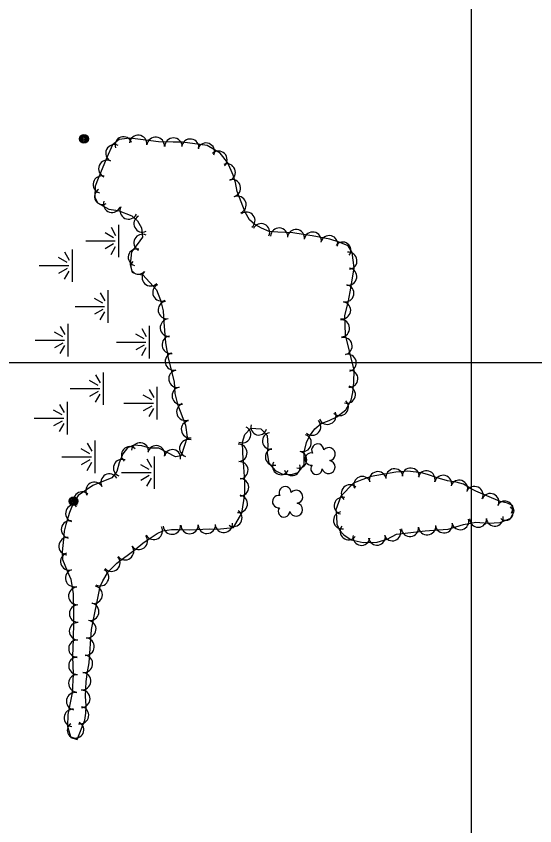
# Model space of a CAD drawing. Extents: x 591954 to 597000, y 198576 to 213500.
# Drawn here: x 594292.8 to 594528.8, y 208289.2 to 208657.6 of the extents above; entities that cross this region are included whole.
import ezdxf

# ---------------------------------------------------------------- set-up
doc = ezdxf.new("R2010")
doc.units = 0
for name, color, linetype in [('Level 10', 7, 'Continuous'), ('Level 14', 7, 'Continuous'), ('Level 18', 7, 'Continuous'), ('Level 19', 7, 'Continuous')]:
    doc.layers.add(name, color=color, linetype=linetype)

msp = doc.modelspace()

# ---------------------------------------------------------------- linework, layer by layer
at = {"layer": 'Level 10'}
for p, q in [((594500, 208500), (594500, 210000)), ((594500, 207500), (594500, 209000)), ((593000, 208500), (595000, 208500)), ((593000, 208500), (595000, 208500))]:
    msp.add_line(p, q, dxfattribs=at)
at = {"layer": 'Level 14'}
for centre, radius in [((594323.63, 208601.78), 2.02), ((594323.62, 208601.79), 1.52), ((594323.63, 208601.75), 1.01), ((594323.63, 208601.76), 0.502), ((594318.87, 208436.89), 2.02), ((594318.87, 208436.9), 1.52), ((594318.87, 208436.86), 1.01), ((594318.88, 208436.87), 0.502)]:
    msp.add_circle(centre, radius, dxfattribs=at)
at = {"layer": 'Level 18'}
for points in [[(594389.11, 208590.89), (594385.66, 208595.28), (594379.63, 208598.67), (594376.36, 208599.27), (594368.5, 208600.3), (594364.28, 208600.28), (594357.61, 208600.35), (594351.84, 208601.13), (594344.46, 208602.05), (594339.61, 208601.52), (594336.57, 208598.99), (594334.1, 208593.26), (594330.12, 208583.68), (594328.78, 208580.31), (594328.53, 208575.18), (594329.85, 208572.72), (594335, 208569.75), (594339.12, 208569.1), (594345.37, 208566.71), (594348.04, 208564.39), (594349.82, 208561.35), (594350.27, 208557.1), (594347.85, 208553.62), (594345.23, 208550.28), (594344.68, 208544.61), (594345.59, 208541.15), (594347.29, 208540.31), (594350.41, 208539.89), (594356.64, 208533.03), (594358.48, 208528.31), (594359.61, 208523.54), (594360.02, 208518.31), (594360.29, 208514.53), (594360.77, 208508.97), (594361.94, 208502), (594364.66, 208491.18), (594365.02, 208485.85), (594366.25, 208481.05), (594369.83, 208471.5), (594370.54, 208465.96), (594367.81, 208457.53), (594365.26, 208457.05), (594357.65, 208460.96), (594353.56, 208461.08), (594349.93, 208462.13), (594346.26, 208462.38), (594343.37, 208461.18), (594341.29, 208458.37), (594339.6, 208454.38), (594338.63, 208450.33), (594336.27, 208447.46), (594327.6, 208444.03), (594321.03, 208439.41), (594318.83, 208436.23), (594317.03, 208431.8), (594315.34, 208426.3), (594314.68, 208423.17), (594314.34, 208419.53), (594313.69, 208413.91), (594313.86, 208410.4), (594316, 208405.18), (594317.69, 208401.33), (594318.65, 208394.77), (594318.92, 208386.44), (594318.91, 208381.79)], [(594446.57, 208496.44), (594442.59, 208512.63), (594442.36, 208521.16), (594443.96, 208528.06), (594445.11, 208533.86), (594446.53, 208543.05), (594445.73, 208550.04), (594443.77, 208553.11), (594439.77, 208554.8), (594435.56, 208556.05), (594427.39, 208557.71), (594423.37, 208558.27), (594418.72, 208559.07), (594411.85, 208559.31), (594407.89, 208559.59), (594404.37, 208561.16), (594401.41, 208562.86), (594398.98, 208564.97), (594397.04, 208568.42), (594393.33, 208577.81), (594392.52, 208581.85), (594391.47, 208585.26), (594389.11, 208590.89)], [(594318.91, 208381.79), (594318.76, 208374.18), (594318.39, 208366.27), (594318.7, 208358.12), (594318.31, 208349.7), (594316.28, 208339.81), (594316.09, 208334.31), (594317.61, 208329.33), (594320.58, 208328.48), (594323.95, 208337.18), (594324.5, 208340.4), (594324.58, 208343.83), (594324.37, 208348.14), (594324.62, 208354.77), (594325.3, 208359.22), (594325.94, 208363.34), (594326.99, 208378.52), (594330.93, 208398.1), (594332.19, 208400.61), (594334.71, 208404.75), (594335.94, 208406.1), (594338.51, 208408.69), (594346.86, 208414.87), (594350.35, 208417.85), (594352.78, 208419.45), (594356.89, 208422.19), (594359.49, 208423.42), (594363.4, 208423.94), (594366.55, 208423.94), (594371.72, 208423.83), (594380.75, 208424.24), (594384.19, 208424.11), (594391.69, 208424.9), (594395.47, 208431.51), (594396.88, 208440.04), (594396.76, 208445.99), (594396.5, 208450.3), (594396.15, 208454.55), (594395.84, 208458.89), (594395.83, 208463.68), (594396.84, 208467.26), (594399.53, 208470.1), (594404.1, 208469.81), (594407.05, 208466.84), (594407.28, 208462.21), (594407.03, 208458.53), (594407.81, 208454.21), (594410.64, 208450.82), (594413.98, 208449.19), (594418.07, 208449.01), (594421.16, 208450), (594423.86, 208453.45), (594423.86, 208455.74), (594423.89, 208459.17), (594424.94, 208463.65), (594426.27, 208466.4), (594428.65, 208469.79), (594431.6, 208472.26), (594435.18, 208473.65), (594438.64, 208475.32), (594442.77, 208478.52), (594445.14, 208482.79), (594446, 208486.37), (594446.43, 208490.94), (594446.57, 208496.44)], [(594440.43, 208439.16), (594438.24, 208432.91), (594438.46, 208429.96), (594438.72, 208426.41), (594439.83, 208423.71), (594441.93, 208421.54), (594445.25, 208419.34), (594450.59, 208418.02), (594457.06, 208418.18), (594461.62, 208419.58), (594465.89, 208421.95), (594474.89, 208422.91), (594478.9, 208423.39), (594484.74, 208423.83), (594489.36, 208424.16), (594496.27, 208426.31), (594501.94, 208427.27), (594507.6, 208426.9), (594512.93, 208427.18), (594517.88, 208429.12), (594519.33, 208432.4), (594518.57, 208434.88), (594516.39, 208435.97), (594512.96, 208436.8), (594501.98, 208441.49), (594499.8, 208442.58), (594496.25, 208444.57), (594492.91, 208445.54), (594488.98, 208446.15), (594484.29, 208447.56), (594479.93, 208449.08), (594477.26, 208449.76), (594470.97, 208450.51), (594469.2, 208450.36), (594465.46, 208450.04), (594454.36, 208448.05), (594449.99, 208446.66), (594446.29, 208445.03), (594440.43, 208439.16)]]:
    msp.add_lwpolyline(points, dxfattribs=at)
for centre, radius, start, end in [((594341.61, 208598.94), 3.81, 18.2072, 198.1919), ((594348.29, 208599.47), 3.97, 352.8782, 172.8628), ((594356.25, 208598.61), 3.97, 354.7995, 174.7842), ((594364.35, 208598.23), 3.97, 359.8562, 179.8409), ((594372, 208597.73), 3.97, 352.71, 172.6947), ((594337.44, 208595.22), 3.92, 63.3544, 243.3391), ((594379.13, 208595.97), 3.92, 338.9869, 158.9716), ((594384.84, 208592.27), 3.91, 315.0595, 135.0442), ((594334.24, 208588.17), 3.97, 67.4643, 247.449), ((594388.65, 208586.55), 3.87, 291.5314, 111.5161), ((594331.7, 208580.96), 3.92, 74.1385, 254.1232), ((594390.99, 208579.38), 3.91, 285.0949, 105.0796), ((594332.02, 208575.49), 3.59, 118.5265, 298.5112), ((594393.52, 208571.75), 3.92, 291.5497, 111.5344), ((594336.44, 208572.14), 3.91, 161.5704, 341.5551), ((594343.94, 208569.15), 3.93, 154.886, 334.8707), ((594397.62, 208564.58), 3.85, 307.7201, 127.7048), ((594350.14, 208563.13), 3.82, 116.9991, 296.9838), ((594404.26, 208559.3), 3.89, 335.4667, 155.4514), ((594412.45, 208557.29), 3.92, 357.1617, 177.1464), ((594420.08, 208556.62), 3.91, 352.6764, 172.6611), ((594350.13, 208554.53), 3.8, 62.8891, 242.8738), ((594427.72, 208555.45), 3.92, 349.9776, 169.9623), ((594435.23, 208553.84), 3.91, 345.8401, 165.8247), ((594441.35, 208551.06), 3.74, 323.1653, 143.15), ((594347.6, 208547.83), 3.84, 75.3677, 255.3523), ((594443.97, 208546.27), 3.89, 277.0505, 97.0352), ((594348.42, 208543.62), 3.43, 137.372, 317.3566), ((594443.85, 208539.1), 3.92, 261.2426, 81.2273), ((594353.94, 208538.71), 3.9, 135.5637, 315.5484), ((594358.83, 208531.88), 3.91, 115.6363, 295.6209), ((594442.51, 208531.47), 3.92, 258.8942, 78.8789), ((594361.34, 208523.88), 3.96, 98.9848, 278.9695), ((594441.08, 208523.75), 3.9, 259.9218, 79.9064), ((594362.3, 208515.84), 3.97, 94.4761, 274.4607), ((594440.56, 208515.55), 3.91, 272.9777, 92.9624), ((594363.14, 208508.07), 3.97, 97.9275, 277.9122), ((594441.75, 208507.45), 3.92, 283.8222, 103.8069), ((594364.55, 208500.45), 3.97, 103.0288, 283.0135), ((594443.62, 208499.85), 3.92, 283.8151, 103.7998), ((594366.17, 208492.6), 3.96, 100.4659, 280.4506), ((594444.35, 208492.64), 3.91, 267.4171, 87.4018), ((594367.67, 208484.87), 3.96, 101.4752, 281.4599), ((594443.23, 208485.4), 3.91, 255.0266, 75.0113), ((594369.77, 208477.59), 3.97, 110.5595, 290.5442), ((594440.06, 208479.69), 3.88, 226.4502, 46.4349), ((594434.41, 208475.77), 3.94, 203.9311, 23.9157), ((594371.82, 208469.56), 3.92, 98.3661, 278.3508), ((594427.49, 208470.78), 3.92, 227.4604, 47.445), ((594395.74, 208467.22), 3.8, 243.7121, 63.6968), ((594403.17, 208470.58), 3.59, 164.1204, 344.1051), ((594371.11, 208460.96), 3.97, 72.047, 252.0317), ((594408.6, 208464.31), 3.79, 97.9121, 277.8968), ((594423.17, 208463.43), 3.92, 251.7575, 71.7421), ((594344.46, 208457.91), 3.8, 48.3672, 228.3519), ((594349.13, 208459.6), 3.89, 353.4977, 173.4824), ((594356.52, 208458.29), 3.88, 346.3761, 166.3608), ((594393.91, 208458.91), 3.95, 272.0393, 92.024), ((594429.98, 208460.14), 2.78, 1.3946, 209.1675), ((594435.02, 208458.29), 2.97, 278.4237, 139.6575), ((594363.94, 208456.72), 3.65, 347.9195, 167.9042), ((594409.99, 208457.04), 3.82, 103.5414, 283.526), ((594421.23, 208455.73), 3.78, 259.0101, 78.9948), ((594426.98, 208456.07), 2.78, 78.0716, 279.0826), ((594340.94, 208452), 3.91, 68.7337, 248.7183), ((594394.34, 208450.95), 3.95, 274.1734, 94.158), ((594413.2, 208452.71), 3.78, 150.3559, 330.3406), ((594434.91, 208452.43), 2.97, 196.0745, 79.0477), ((594418.32, 208452.2), 3.69, 199.961, 19.9456), ((594429.44, 208451.67), 2.61, 140.7797, 358.7123), ((594457.31, 208446.41), 3.91, 11.4354, 191.4201), ((594464.9, 208447.72), 3.91, 8.1046, 188.0893), ((594472.27, 208448.05), 3.9, 356.9562, 176.9409), ((594479.46, 208446.84), 3.91, 344.0693, 164.054), ((594335.22, 208445.44), 3.88, 29.1922, 209.1769), ((594394.66, 208443.2), 3.94, 270.4943, 90.479), ((594450.27, 208444.26), 3.89, 22.708, 202.6927), ((594487.05, 208444.78), 3.91, 345.5429, 165.5275), ((594494.34, 208442.58), 3.88, 340.6619, 160.6465), ((594328.41, 208441.59), 3.95, 29.1878, 209.1725), ((594415.16, 208440.76), 2.78, 1.3946, 209.1675), ((594444.6, 208440.47), 3.87, 45.1071, 225.0917), ((594501.34, 208439.69), 3.91, 334.782, 154.7667), ((594322.79, 208437.23), 3.9, 46.9933, 226.978), ((594394.07, 208435.71), 3.95, 260.5298, 80.5145), ((594412.16, 208436.68), 2.78, 78.0716, 279.0826), ((594420.2, 208438.9), 2.97, 278.4237, 139.6575), ((594508.54, 208436.46), 3.92, 336.8898, 156.8744), ((594319.25, 208431.33), 3.97, 70.2281, 250.2128), ((594420.09, 208433.05), 2.97, 196.0745, 79.0477), ((594441.32, 208434.8), 3.87, 74.5351, 254.5197), ((594515.06, 208433.34), 3.59, 329.0371, 149.0217), ((594391.68, 208429.24), 3.89, 238.3359, 58.3206), ((594414.62, 208432.28), 2.61, 140.7797, 358.7123), ((594441.02, 208428.16), 3.87, 100.2311, 280.2158), ((594515.49, 208431.65), 3.46, 229.5536, 49.5383), ((594317.23, 208424.02), 3.96, 78.9503, 258.9349), ((594494.84, 208427.8), 3.91, 194.4333, 14.418), ((594502.99, 208428.91), 3.89, 181.1193, 1.104), ((594510.54, 208429.41), 3.88, 186.6238, 6.6085), ((594355.42, 208423.33), 3.93, 209.4993, 29.484), ((594363.67, 208425.75), 3.94, 183.258, 3.2427), ((594371.64, 208426.03), 3.95, 180.6461, 0.6308), ((594379.53, 208426.14), 3.95, 180.9654, 0.9501), ((594387.25, 208426.56), 3.95, 185.2684, 5.2531), ((594443.99, 208423.19), 3.85, 141.7381, 321.7228), ((594471.94, 208424.67), 3.92, 186.2234, 6.2081), ((594479.77, 208425.45), 3.92, 185.2544, 5.2391), ((594487.43, 208426.33), 3.89, 187.9713, 7.956), ((594348.62, 208418.83), 3.94, 217.5851, 37.5698), ((594449.9, 208420.67), 3.88, 171.6647, 351.6494), ((594456.92, 208420.75), 3.88, 189.8475, 9.8322), ((594463.95, 208422.69), 3.85, 201.2193, 21.2039), ((594316.16, 208416.4), 3.97, 85.0827, 265.0673), ((594316.86, 208409.46), 3.93, 106.8614, 286.8461), ((594342.35, 208414.11), 3.95, 216.4962, 36.4808), ((594336.13, 208408.89), 3.94, 223.2997, 43.2844), ((594319.11, 208401.91), 3.94, 106.3229, 286.3076), ((594330.96, 208402.24), 3.94, 241.1628, 61.1475), ((594320.6, 208393.75), 3.97, 94.135, 274.1196), ((594328.06, 208394.32), 3.95, 258.638, 78.6227), ((594320.92, 208385.74), 3.93, 90.7444, 270.7291), ((594326.51, 208386.58), 3.95, 258.6366, 78.6213), ((594320.9, 208377.71), 3.95, 88.7967, 268.7813), ((594325.19, 208378.66), 3.94, 262.4221, 82.4068), ((594320.64, 208369.76), 3.95, 87.5632, 267.5478), ((594324.38, 208370.68), 3.95, 266.0238, 86.0085), ((594320.62, 208362.03), 3.95, 92.0673, 272.052), ((594323.64, 208362.92), 3.95, 263.177, 83.1617), ((594320.58, 208353.97), 3.95, 87.3965, 267.3812), ((594322.79, 208355.03), 3.95, 264.5463, 84.531), ((594322.45, 208346.93), 3.95, 270.639, 90.6237), ((594319.6, 208345.84), 3.95, 78.867, 258.8517), ((594321.87, 208339.5), 3.92, 260.1209, 80.1055), ((594318.51, 208338.26), 3.94, 84.8804, 264.8651), ((594319.87, 208332.81), 3.69, 244.2097, 64.1943), ((594319.59, 208332.6), 3.53, 123.5851, 303.5698)]:
    msp.add_arc(centre, radius, start, end, dxfattribs=at)
at = {"layer": 'Level 19'}
for p, q in [((594335.93, 208561.54), (594338.02, 208557.85)), ((594339.5, 208547.9), (594339.5, 208562.69)), ((594337.08, 208556.75), (594333.23, 208558.95)), ((594324.43, 208555.32), (594337.85, 208555.32)), ((594337.08, 208553.95), (594333.23, 208551.75)), ((594314.8, 208550.29), (594316.89, 208546.61)), ((594318.38, 208536.65), (594318.38, 208551.45)), ((594335.93, 208549.16), (594338.02, 208552.85)), ((594315.96, 208545.51), (594312.11, 208547.71)), ((594303.31, 208544.08), (594316.73, 208544.08)), ((594315.96, 208542.7), (594312.11, 208540.5)), ((594314.8, 208537.92), (594316.89, 208541.6)), ((594331.04, 208531.73), (594333.13, 208528.05)), ((594334.62, 208518.09), (594334.62, 208532.89)), ((594332.2, 208526.95), (594328.35, 208529.15)), ((594319.55, 208525.52), (594332.97, 208525.52)), ((594332.2, 208524.14), (594328.35, 208521.94)), ((594331.04, 208519.36), (594333.13, 208523.04)), ((594312.85, 208516.43), (594314.94, 208512.74)), ((594316.42, 208502.79), (594316.42, 208517.58)), ((594353.47, 208501.87), (594353.47, 208516.67)), ((594314, 208511.64), (594310.15, 208513.84)), ((594351.05, 208510.73), (594347.2, 208512.93)), ((594349.9, 208515.51), (594351.99, 208511.83)), ((594301.35, 208510.21), (594314.77, 208510.21)), ((594338.4, 208509.3), (594351.82, 208509.3)), ((594314, 208508.84), (594310.15, 208506.64)), ((594312.85, 208504.05), (594314.94, 208507.74)), ((594351.05, 208507.92), (594347.2, 208505.72)), ((594349.9, 208503.14), (594351.99, 208506.82)), ((594328.88, 208494.35), (594330.96, 208490.67)), ((594332.45, 208480.71), (594332.45, 208495.51)), ((594330.03, 208489.57), (594326.18, 208491.77)), ((594317.38, 208488.14), (594330.8, 208488.14)), ((594330.03, 208486.76), (594326.18, 208484.56)), ((594353.29, 208487.72), (594355.38, 208484.04)), ((594356.86, 208474.08), (594356.86, 208488.88)), ((594328.88, 208481.98), (594330.96, 208485.66)), ((594354.44, 208482.94), (594350.59, 208485.14)), ((594312.51, 208480.94), (594314.6, 208477.26)), ((594316.08, 208467.3), (594316.08, 208482.1)), ((594341.79, 208481.51), (594355.21, 208481.51)), ((594354.44, 208480.13), (594350.59, 208477.93)), ((594313.67, 208476.16), (594309.82, 208478.36)), ((594353.29, 208475.35), (594355.38, 208479.03)), ((594301.02, 208474.73), (594314.44, 208474.73)), ((594313.67, 208473.35), (594309.82, 208471.15)), ((594312.51, 208468.57), (594314.6, 208472.25)), ((594325.08, 208463.29), (594327.17, 208459.6)), ((594328.65, 208449.65), (594328.65, 208464.44)), ((594326.23, 208458.5), (594322.38, 208460.7)), ((594313.58, 208457.07), (594327, 208457.07)), ((594326.23, 208455.7), (594322.38, 208453.5)), ((594325.08, 208450.91), (594327.17, 208454.6)), ((594352.2, 208456.09), (594354.29, 208452.4)), ((594355.78, 208442.45), (594355.78, 208457.24)), ((594353.36, 208451.3), (594349.51, 208453.5)), ((594340.71, 208449.87), (594354.13, 208449.87)), ((594353.36, 208448.5), (594349.51, 208446.3)), ((594352.2, 208443.71), (594354.29, 208447.4))]:
    msp.add_line(p, q, dxfattribs=at)

doc.saveas('drawing.dxf')
